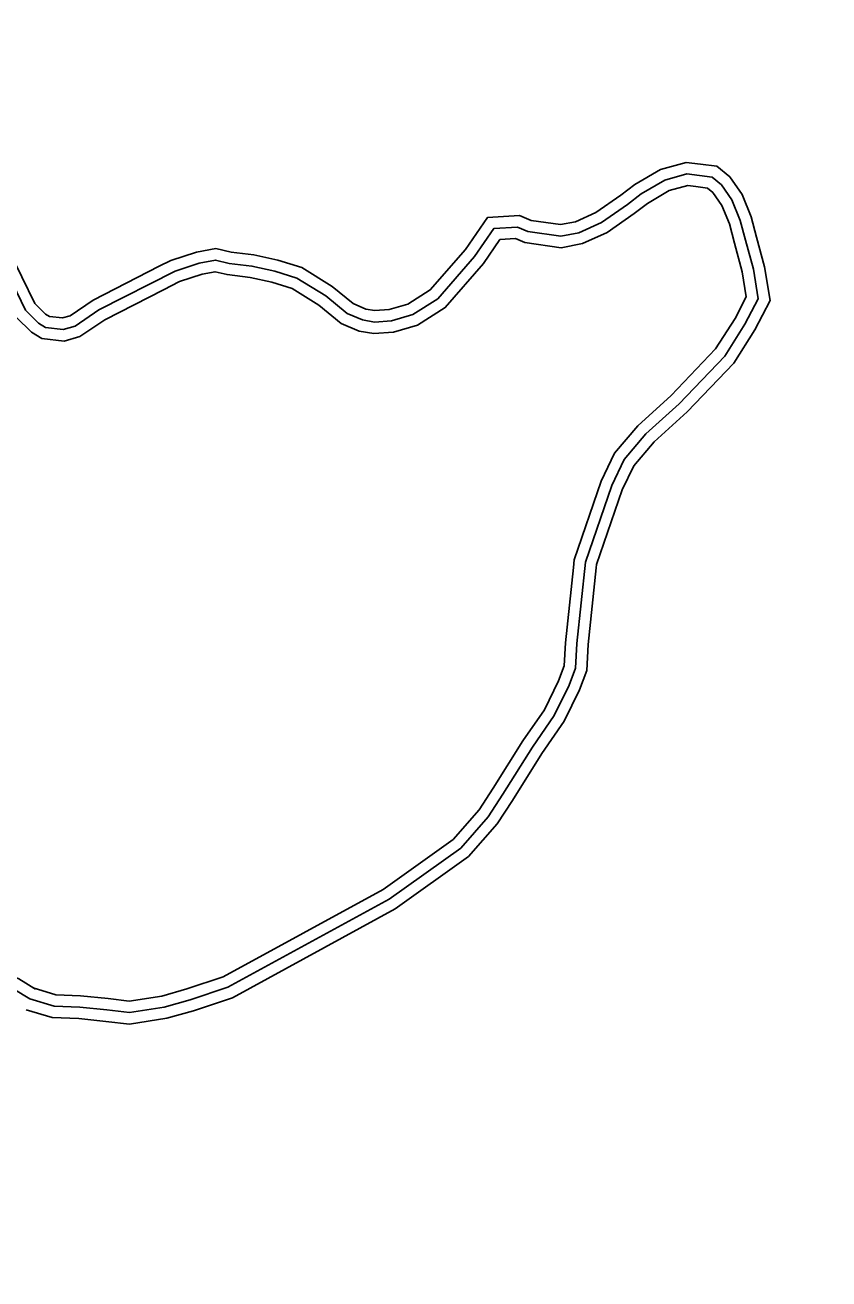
# Model space of a CAD drawing. Extents: x 3192986 to 3230865, y 867483 to 892886.
# Drawn here: x 3219712 to 3220768, y 885411 to 887059 of the extents above; entities that cross this region are included whole.
import ezdxf

# ---------------------------------------------------------------- set-up
doc = ezdxf.new("R2010")
doc.units = 0
doc.layers.add('V-ROAD-CNTR', color=7, linetype='Continuous')
doc.layers.add('V-TOPO-SHOR', color=7, linetype='Continuous')

msp = doc.modelspace()

# ---------------------------------------------------------------- linework, layer by layer
at = {"layer": 'V-ROAD-CNTR'}
for points in [[(3219888.3, 886741.8), (3219903.3, 886749.4), (3219937, 886760.5), (3219962.4, 886765.1), (3219982.6, 886760.4), (3220012.5, 886756.8), (3220043.9, 886749.8), (3220075.5, 886740.1), (3220115.6, 886715.2), (3220143.1, 886692.7), (3220159.5, 886685.6), (3220171.6, 886683.5), (3220190.5, 886685.1), (3220215, 886692.1), (3220244.3, 886710.7), (3220290.6, 886763.9), (3220319.4, 886805.8), (3220361.7, 886808.5), (3220376.7, 886801.9), (3220415.3, 886796.5), (3220435.1, 886800.3), (3220461.8, 886812.2), (3220494.6, 886835.2), (3220513, 886849.2), (3220546.6, 886868.9), (3220580.3, 886878.3), (3220599.5, 886875.9)], [(3220599.5, 886875.9), (3220621, 886873.1), (3220637.9, 886859.1), (3220653.9, 886836.2), (3220665.8, 886806.9), (3220673, 886780.1), (3220683.6, 886740.9), (3220690.7, 886696.7), (3220670.7, 886658.3), (3220643, 886614.6), (3220582, 886550.4), (3220538.5, 886511.1), (3220511.6, 886479.6), (3220496.6, 886448.2), (3220462.9, 886349.8), (3220462.4, 886345.8)], [(3219677.9, 886755.2), (3219712.6, 886683.9), (3219729.6, 886667), (3219738.9, 886661.4), (3219762.2, 886658.6), (3219777.6, 886663), (3219809, 886684.4), (3219909.1, 886735.5), (3219940.8, 886745.9), (3219962, 886749.8), (3219980, 886745.6), (3220010, 886742), (3220040.1, 886735.3), (3220069.2, 886726.3), (3220106.9, 886703), (3220135.2, 886679.8), (3220155.2, 886671.2), (3220170.9, 886668.4), (3220193.3, 886670.3), (3220221.2, 886678.3), (3220254.2, 886699.1), (3220302.5, 886754.7), (3220327.7, 886791.3), (3220359, 886793.3), (3220372.6, 886787.3), (3220415.7, 886781.3), (3220439.6, 886785.9), (3220469.2, 886799.1), (3220503.5, 886823.1), (3220521.3, 886836.8), (3220552.5, 886855), (3220581.4, 886863.1), (3220614.7, 886858.8), (3220626.8, 886848.8), (3220640.7, 886829), (3220651.6, 886802.1), (3220658.5, 886776.2), (3220668.9, 886737.8), (3220675.1, 886699.2), (3220657.7, 886665.8), (3220631.1, 886623.8), (3220571.5, 886561.1), (3220527.7, 886521.5), (3220498.9, 886487.8), (3220482.7, 886453.9), (3220448.1, 886353), (3220436.8, 886246), (3220435.1, 886213.9), (3220426.6, 886191.4), (3220407.2, 886151.6), (3220378.5, 886110.2), (3220339.7, 886048.1), (3220320.4, 886018.5), (3220284.3, 885977.4), (3220190.3, 885910.3), (3219978.3, 885794.6), (3219928.7, 885778.1), (3219894.8, 885768.4), (3219849, 885761.3), (3219819.5, 885764.8), (3219783.8, 885768.3), (3219750, 885769.6), (3219718, 885779.4)], [(3219893.9, 886711), (3219914.8, 886721.6), (3219944.5, 886731.3), (3219961.6, 886734.5), (3219977.4, 886730.8), (3220007.5, 886727.2), (3220036.2, 886720.8), (3220063, 886712.6), (3220098.1, 886690.8), (3220127.3, 886666.8), (3220150.8, 886656.7), (3220170.3, 886653.3), (3220196, 886655.4), (3220227.4, 886664.5), (3220264.1, 886687.6), (3220314.4, 886745.5), (3220335.9, 886776.8), (3220356.3, 886778.1), (3220368.4, 886772.8), (3220416.1, 886766.1), (3220444.1, 886771.5), (3220476.7, 886786), (3220512.4, 886811), (3220529.7, 886824.3), (3220558.4, 886841.1), (3220582.5, 886847.8), (3220593.4, 886846.4)], [(3220593.4, 886846.4), (3220608.5, 886844.5), (3220615.6, 886838.6), (3220627.4, 886821.8), (3220637.3, 886797.3), (3220644, 886772.3), (3220654.2, 886734.6), (3220659.5, 886701.8), (3220644.7, 886673.3), (3220619.2, 886633.1), (3220561, 886571.8), (3220516.9, 886532), (3220486.3, 886496.1), (3220468.8, 886459.6), (3220433.4, 886356.3), (3220432.3, 886346)], [(3219690.8, 886762.8), (3219725, 886692.7), (3219738.9, 886678.9), (3219743.9, 886675.9), (3219761, 886673.9), (3219771.2, 886676.8), (3219801.3, 886697.4), (3219888.3, 886741.8)], [(3219700.3, 886675.1), (3219720.4, 886655), (3219734, 886646.9), (3219763.5, 886643.4), (3219784.1, 886649.3), (3219816.6, 886671.5), (3219893.9, 886711)], [(3220462.4, 886345.8), (3220451.7, 886244.8), (3220449.9, 886210.8), (3220440.4, 886185.4), (3220420.2, 886144), (3220391, 886101.9), (3220352.3, 886040), (3220332.4, 886009.4), (3220294.4, 885966.2), (3220198.3, 885897.6), (3219984.3, 885780.8), (3219933.2, 885763.8), (3219898, 885753.8), (3219849.3, 885746.1), (3219817.9, 885749.8), (3219782.8, 885753.4), (3219747.5, 885754.7), (3219713.6, 885765.1)], [(3220432.3, 886346), (3220421.8, 886247.2), (3220420.2, 886217), (3220412.8, 886197.3), (3220394.2, 886159.2), (3220365.9, 886118.4), (3220327, 886056.2), (3220308.4, 886027.6), (3220274.2, 885988.6), (3220182.3, 885923.1), (3219972.2, 885808.4), (3219924.3, 885792.4), (3219891.6, 885783.1), (3219848.7, 885776.4), (3219821.1, 885779.7), (3219784.8, 885783.3), (3219752.5, 885784.5), (3219722.4, 885793.8)], [(3219725.8, 885792.3), (3219703.8, 885805.6), (3219678.3, 885816.3), (3219636.8, 885820.8), (3219617.2, 885818.9), (3219590.4, 885810.8), (3219559.3, 885798.2), (3219399.6, 885730.9), (3219330.4, 885708.9), (3219248.1, 885684.9), (3219210.9, 885676.6), (3219180.9, 885677), (3219142.7, 885679.2), (3219080.9, 885684.1), (3218968.4, 885689.4)], [(3219718, 885779.4), (3219697, 885792.2), (3219674.4, 885801.6), (3219636.8, 885805.8), (3219620.1, 885804.1), (3219595.4, 885796.7), (3219565, 885784.3), (3219404.8, 885716.8), (3219334.8, 885694.5), (3219251.8, 885670.4), (3219212.4, 885661.6), (3219180.4, 885662), (3219141.7, 885664.3), (3219079.9, 885669.2), (3218967.7, 885674.5)]]:
    msp.add_lwpolyline(points, dxfattribs=at)
at = {"layer": 'V-TOPO-SHOR'}
msp.add_spline([(3219273.6, 887707.7), (3219422.4, 887710.3), (3219493.2, 887700.8), (3219563.1, 887678.2), (3219633.8, 887673.7), (3219698, 887627.1), (3219755.9, 887510.5), (3219889.3, 887497.7), (3220091.5, 887495.1), (3220225.4, 887477.5), (3220294.4, 887458), (3220365.7, 887406.4), (3220437.8, 887393.7), (3220498.9, 887407.5), (3220634.5, 887384.7), (3220778.2, 887344.3), (3220831.8, 887291.6), (3220884.8, 887175.9), (3221032.1, 887123.8), (3221097, 887078.5), (3221150.3, 887028.1), (3221178.7, 886967.8), (3221231.7, 886916.4), (3221250.6, 886855.1), (3221300.3, 886803.4), (3221449.1, 886732.3), (3221493.5, 886679.4), (3221511.3, 886620.9), (3221476.5, 886549), (3221455.9, 886480.2), (3221468.1, 886419.4), (3221543.9, 886305.7), (3221586.1, 886182.5), (3221628.7, 886130.5), (3221678.3, 886076.4), (3221706.1, 886018.3), (3221850.1, 885990.2), (3221993.6, 885903.3), (3222013.7, 885846.2), (3222088.5, 885803.4), (3222124.3, 885748.4), (3222266.7, 885740.9), (3222339.9, 885698.1), (3222394.7, 885645.2), (3222438.5, 885588.5), (3222513.5, 885540.3), (3222595.5, 885506.1), (3222664.7, 885490), (3222807.9, 885430.3), (3222871.4, 885437), (3223080.4, 885429.8), (3223208.1, 885456.2), (3223337.1, 885462.7), (3223467.8, 885453), (3223662.2, 885455.6), (3223736.8, 885416.3), (3223800.3, 885419.4), (3223893.8, 885443.9)], degree=3, dxfattribs=at)

doc.saveas('drawing.dxf')
